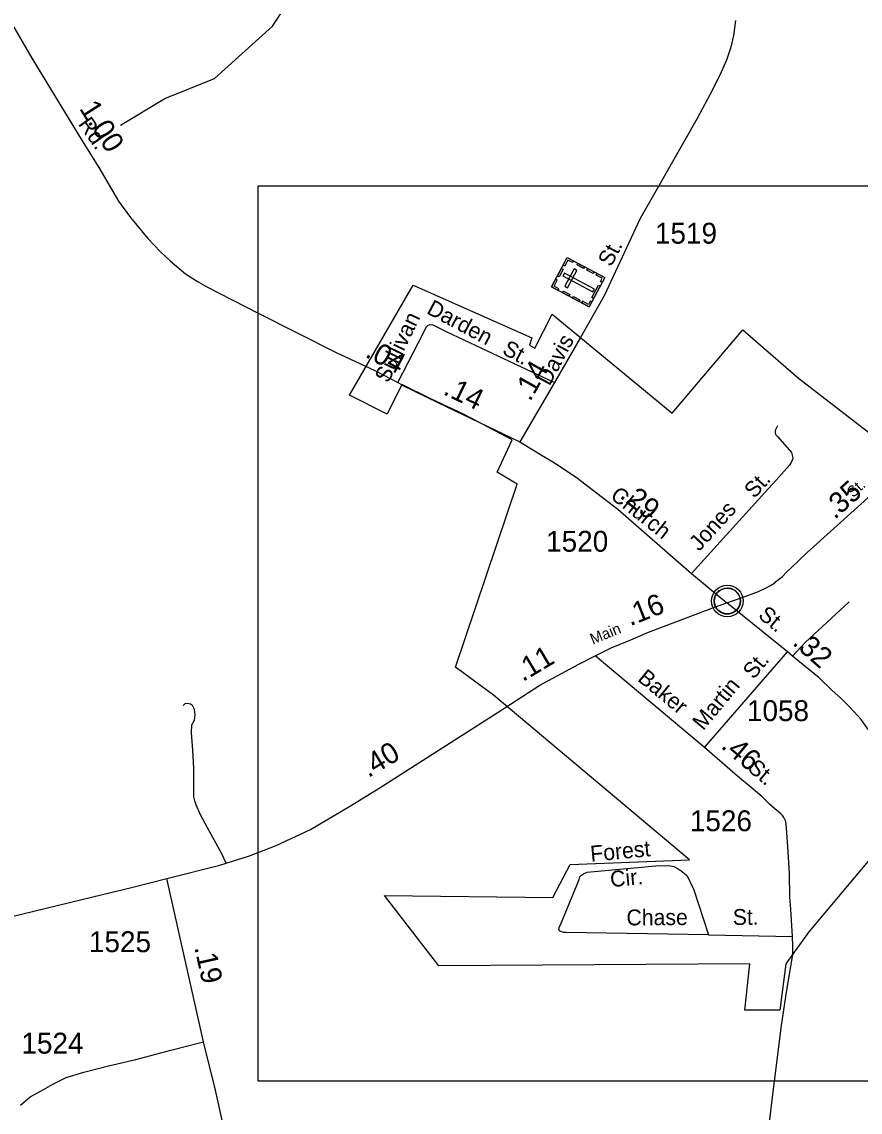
# Model space of a CAD drawing. Extents: x 2206922 to 2357709, y 510027 to 673830.
# Drawn here: x 2330055 to 2335075, y 651009 to 657535 of the extents above; entities that cross this region are included whole.
import ezdxf

# ---------------------------------------------------------------- set-up
doc = ezdxf.new("R2010")
doc.units = 0
for name, color, linetype in [('Exist Boundary Political City Limit New', 7, 'Continuous'), ('Exist Civil Demographics Community CELL', 7, 'Continuous'), ('Exist Cultural Cemetery CELL', 7, 'Continuous'), ('Exist Hydrographic Creek Single Shore', 7, 'Continuous'), ('Exist Road Non-System Type 51', 7, 'Continuous'), ('Exist Road Non-System Type 51 Label', 7, 'Continuous'), ('Exist Road Primary NC Attributed', 7, 'Continuous'), ('Exist Road Primary NC Label', 7, 'Continuous'), ('Exist Road Primary NC Mileage Hundredths English Label', 7, 'Continuous'), ('Exist Road Secondary Mileage Hundredths English Label', 7, 'Continuous'), ('Exist Road Secondary Type 51 Attributed', 7, 'Continuous'), ('Exist Road Secondary Type 51 Label', 7, 'Continuous'), ('Exist Road Secondary Type 51 Number Label', 7, 'Continuous'), ('Map Preparation Boundary City Limit Buffer Line', 7, 'Continuous'), ('Map Preparation Inset Cut Line', 7, 'Continuous')]:
    doc.layers.add(name, color=color, linetype=linetype)

msp = doc.modelspace()

# ---------------------------------------------------------------- linework, layer by layer
at = {"layer": 'Exist Boundary Political City Limit New'}
for points in [[(2334593.8, 651619.4), (2334384, 651620.2), (2334413.8, 651895.9), (2332551.5, 651884.9), (2332227, 652305.8), (2333234.8, 652294.3), (2333337.5, 652491.1), (2334052.8, 652518.5), (2332880.2, 653504.1), (2332651.8, 653673.4), (2333021.8, 654768.4), (2332900.5, 654839.2), (2332991.5, 655032.2), (2332702.8, 655184.8), (2332508.5, 655276.3), (2332329.5, 655363.8), (2332242.5, 655186.9), (2332016.2, 655301.2), (2332399.2, 655959.6), (2333107.8, 655643.9), (2333094, 655600.5), (2333126.8, 655582.6), (2333229.8, 655786.1), (2333948.5, 655193.4), (2334372.2, 655691.8), (2334706, 655401.3), (2335142.2, 655065.1)], [(2336385, 654016.5), (2334768, 652088), (2334629.2, 651896.2), (2334593.8, 651619.4)]]:
    msp.add_lwpolyline(points, dxfattribs=at)
at = {"layer": 'Exist Civil Demographics Community CELL'}
msp.add_lwpolyline([(2334201.5, 654080.9), (2334202.5, 654086.5), (2334204.2, 654093.1), (2334207.2, 654100.3), (2334210.1, 654106), (2334213.4, 654111.8), (2334217.2, 654116.9), (2334221.1, 654121.3), (2334225.7, 654125.9), (2334231.3, 654130.5), (2334236.7, 654134.1), (2334241.6, 654137), (2334246.6, 654139.4), (2334252.1, 654141.7), (2334257.7, 654143.6), (2334262, 654144.7), (2334266.9, 654145.4), (2334271, 654146.2), (2334277.4, 654146.4), (2334281.8, 654146.3), (2334287.5, 654146.1), (2334292.4, 654145.3), (2334297.3, 654144.3), (2334302.3, 654142.9), (2334307.5, 654141), (2334314.1, 654138.1), (2334320.4, 654134.6), (2334325.4, 654131), (2334330.6, 654127), (2334333.9, 654123.9), (2334338, 654119.5), (2334341.9, 654114.8), (2334345, 654110.2), (2334348.1, 654105.2), (2334350.6, 654100), (2334352.6, 654095), (2334354.2, 654090), (2334355.4, 654085.4), (2334356.5, 654079.4), (2334357.2, 654074.7), (2334357.4, 654068.7), (2334357.2, 654062.9), (2334356.7, 654057.2), (2334355.7, 654051.7), (2334354.1, 654045.6), (2334352.2, 654039.7), (2334349.9, 654034.7), (2334346.8, 654028.7), (2334343.5, 654023.3), (2334340, 654018.6), (2334335.8, 654013.9), (2334330.5, 654008.9), (2334325.5, 654004.8), (2334320.5, 654001.4), (2334316.2, 653998.9), (2334309.3, 653995.6), (2334302.2, 653992.9), (2334296.2, 653991.5), (2334289.6, 653990.2), (2334285.2, 653989.7), (2334280.7, 653989.4), (2334275.1, 653989.4), (2334270.9, 653989.8), (2334265.2, 653990.6), (2334259.3, 653991.9), (2334254.7, 653993.2), (2334249.5, 653995.1), (2334245, 653997), (2334241, 653999.3), (2334234.2, 654003.4), (2334228.7, 654007.6), (2334223.7, 654012.1), (2334219.3, 654017), (2334216.1, 654020.9), (2334213.1, 654025.1), (2334209, 654032.2), (2334207.3, 654035.8), (2334205.6, 654039.8), (2334203, 654048), (2334201.5, 654055), (2334200.8, 654060.2), (2334200.4, 654066.5), (2334200.4, 654071.2), (2334200.9, 654077.7)], close=True, dxfattribs=at)
for centre, radius in [((2334279.1, 654068.5), 94.3), ((2334278.8, 654068.8), 76.7)]:
    msp.add_circle(centre, radius, dxfattribs=at)
at = {"layer": 'Exist Cultural Cemetery CELL'}
for points in [[(2333227.1, 655948), (2333320.4, 656123.9), (2333545.3, 656004.6), (2333452.1, 655828.7)], [(2333358.7, 656103.6), (2333353.4, 656093.6), (2333325, 656108.7), (2333306, 656072.9), (2333296.2, 656078.1), (2333320.5, 656123.9)], [(2333417.9, 656059.3), (2333379.7, 656079.6), (2333385, 656089.7), (2333423.3, 656069.4)], [(2333261.8, 656013.4), (2333286.1, 656059.2), (2333296.2, 656053.9), (2333271.9, 656008.1)], [(2333304.1, 656030.6), (2333295.3, 656014.1), (2333474.5, 655919.1), (2333483.2, 655935.6)], [(2333306.4, 655952.2), (2333322.9, 655943.4), (2333378, 656047.4), (2333361.5, 656056.2)], [(2333476.2, 656028.4), (2333437.9, 656048.7), (2333443.2, 656058.8), (2333481.5, 656038.5)], [(2333529.8, 655975.3), (2333519.7, 655980.7), (2333530, 656000.1), (2333494.3, 656019.1), (2333499.5, 656028.9), (2333545.3, 656004.6)], [(2333265.4, 655927.7), (2333270.7, 655937.7), (2333242.3, 655952.8), (2333261.3, 655988.6), (2333251.4, 655993.9), (2333227.1, 655948)], [(2333468.9, 655884.8), (2333508.6, 655959.8), (2333518.7, 655954.5), (2333478.9, 655879.5)], [(2333330.9, 655892.9), (2333292.6, 655913.2), (2333298, 655923.3), (2333336.2, 655903)], [(2333390.3, 655861.4), (2333352, 655881.7), (2333357.3, 655891.8), (2333395.6, 655871.5)], [(2333467.5, 655858), (2333457.4, 655863.3), (2333447.1, 655843.9), (2333411.4, 655862.8), (2333406.2, 655853), (2333452, 655828.7)]]:
    msp.add_lwpolyline(points, close=True, dxfattribs=at)
at = {"layer": 'Exist Hydrographic Creek Single Shore'}
msp.add_lwpolyline([(2330646.2, 656917.2), (2330911.3, 657075.7), (2331209.2, 657196), (2331556.2, 657508.7), (2331703.2, 657734.6), (2331735.2, 657860.6), (2331754.3, 658494.8), (2331731.3, 659035.3), (2331779.3, 659260.4), (2331776.2, 659536), (2331741.2, 659692), (2331728.2, 660049.3), (2331858.2, 660369.6), (2332237.2, 660788.6), (2332348.3, 661298.5)], dxfattribs=at)
at = {"layer": 'Exist Road Non-System Type 51'}
for p, q in [((2334141.8, 653191.5), (2334639.5, 653763.3)), ((2334166.8, 652071.1), (2334669.4, 652060.7))]:
    msp.add_line(p, q, dxfattribs=at)
for points in [[(2332306.2, 655375.6), (2332460.8, 655672.8), (2332476.1, 655707.5), (2332487.2, 655718.7), (2332499.8, 655724.2), (2332516.4, 655721.5), (2332599.9, 655679.7), (2333243.6, 655375.7)], [(2334579.9, 655116.3), (2334576.1, 655108.1), (2334568.1, 655092), (2334566.2, 655084.1), (2334566.3, 655082.1), (2334566.4, 655074.1), (2334568.5, 655068), (2334570.5, 655062.1), (2334580.5, 655052.3), (2334650.5, 654971.8), (2334662.6, 654957.9), (2334667.6, 654941.2), (2334669.8, 654933.3), (2334671.9, 654921.4), (2334664.1, 654901.3), (2334650.5, 654881.1), (2334571.5, 654792.3), (2334504.3, 654717.5), (2334065.6, 654233.2)], [(2334668.7, 653737.5), (2334745.7, 653820.7), (2335009.6, 654063.4)], [(2331278, 652499.7), (2331250.9, 652558.3), (2331167.4, 652710.6), (2331125.7, 652787.9), (2331098.6, 652848.4), (2331090.3, 652873.4), (2331084, 652896.4), (2331084, 652929.8), (2331084, 653007), (2331084, 653065.4), (2331079.9, 653176), (2331075.7, 653228.2), (2331071.5, 653280.4), (2331073.6, 653326.3), (2331088.2, 653355.5), (2331092.4, 653386.8), (2331088.2, 653418.1), (2331077.8, 653443.1), (2331065.3, 653451.5), (2331046.5, 653455.7), (2331031.9, 653453.6), (2331021.5, 653443.1)], [(2334166.8, 652071.1), (2333315.2, 652084.2), (2333301.2, 652084.1), (2333289.2, 652087.8), (2333283.1, 652089.7), (2333277, 652091.7), (2333273.1, 652095.7), (2333271, 652101.6), (2333272.9, 652105.7), (2333272.9, 652115.7), (2333280.7, 652129.6), (2333391.7, 652400.8), (2333395.5, 652416.8), (2333405.5, 652427), (2333417.4, 652435.1), (2333439.1, 652445.3), (2333481.2, 652449.7), (2333872.6, 652485.9), (2333902.5, 652484.1), (2333926.5, 652484.5), (2333958.5, 652478.8), (2333984.7, 652465.1), (2334002.8, 652453.4), (2334023, 652437.6), (2334037.1, 652425.8), (2334051.3, 652400), (2334061.7, 652376), (2334075.9, 652346.1), (2334166.8, 652071.1)]]:
    msp.add_lwpolyline(points, dxfattribs=at)
at = {"layer": 'Exist Road Primary NC Attributed'}
for points in [[(2334276.7, 654057.9), (2334368.4, 654089.2), (2334466.4, 654124.6), (2334516.5, 654149.7), (2334552, 654169.5), (2334578.4, 654190.4), (2334607.6, 654212.6), (2334634, 654240.5), (2334661.8, 654266.9), (2334754.9, 654355.9), (2335565.4, 655087.4), (2335698.1, 655205.2), (2335849.6, 655341), (2336142.6, 655603.3), (2336513.5, 655946.3)], [(2333488.3, 653740.7), (2333584.3, 653788.7), (2333701, 653836.7), (2333807.4, 653882.6), (2334045.2, 653972.3), (2334201.6, 654030.7), (2334276.7, 654057.9)], [(2330922.8, 652408.3), (2331240.1, 652487.8), (2331278, 652499.7), (2331413.2, 652542.1), (2331470.4, 652563.6), (2331578.3, 652604.2), (2331782.7, 652700.2), (2332023.7, 652841.9), (2332194.5, 652947.6), (2332929, 653417.3), (2332959.8, 653437.3), (2332980.7, 653450.9), (2333157.2, 653565.6), (2333390.3, 653690.6), (2333488.3, 653740.7)], [(2326962.6, 651442.3), (2327068.9, 651468.4), (2327348.4, 651538.3), (2330414.5, 652280.9), (2330719.5, 652356.1), (2330922.8, 652408.3)]]:
    msp.add_lwpolyline(points, dxfattribs=at)
at = {"layer": 'Exist Road Secondary Type 51 Attributed'}
msp.add_line((2331142.1, 651430.8), (2330922.8, 652408.3), dxfattribs=at)
for points in [[(2334327.9, 657542.3), (2334315.6, 657453.6), (2334300.3, 657382.6), (2334273.9, 657304.7), (2334241.9, 657234.5), (2334193.2, 657131.5), (2334098.7, 656956.9), (2333868.8, 656552.7), (2333758, 656358), (2333541.2, 655894), (2333400.8, 655645.1), (2333243.6, 655375.7), (2333037.8, 655021.7)], [(2329998.5, 657516.9), (2330115.3, 657316.5), (2330417, 656822.6), (2330517.1, 656664), (2330633.9, 656461.6), (2330706.2, 656364.2), (2330809.7, 656237.2), (2330884.6, 656158), (2330945.2, 656102.6), (2331035.7, 656026.1), (2331110.8, 655978.8), (2331167.8, 655946.8), (2331231.7, 655913.5), (2331399.9, 655827.8), (2331470.4, 655792.1), (2331936.4, 655555.7), (2332169.5, 655448.1), (2332306.2, 655375.6), (2332328.2, 655363.5), (2332329, 655363), (2332549.4, 655254.4), (2332696.1, 655184), (2333037.8, 655021.7)], [(2333037.8, 655021.7), (2333099, 654984.1), (2333161.1, 654946.3), (2333233.5, 654901.2), (2333272.8, 654877), (2333382.6, 654803.2), (2333470.2, 654735.1), (2333623.2, 654618.2), (2334065.6, 654233.2), (2334276.7, 654057.9)], [(2335962.8, 652091.6), (2335895.5, 652200.9), (2335822.2, 652312), (2335728.6, 652444.6), (2335431.5, 652863), (2335425.3, 652871.8), (2335165.5, 653237.6), (2335080, 653358.6), (2335015.2, 653431.8), (2334962.5, 653483.1), (2334904, 653534.3), (2334829.3, 653608.1), (2334668.7, 653737.5), (2334639.5, 653763.3), (2334276.7, 654057.9)], [(2334437.2, 650183.9), (2334561.4, 651194.5), (2334577, 651321.2), (2334602, 651513.2), (2334629.1, 651701.1), (2334672.1, 651955.4), (2334670.8, 652002.3), (2334669.4, 652060.7), (2334660.4, 652224.9), (2334654.1, 652295.8), (2334650.7, 652438.4), (2334642.3, 652599.1), (2334638.2, 652653.4), (2334633.8, 652710.7), (2334629.7, 652748.2), (2334617.3, 652773.4), (2334611.7, 652782.4), (2334602, 652793.6), (2334584.7, 652807.5), (2334564.5, 652824.2), (2334532.5, 652853.4), (2334486.6, 652897.9), (2334421.3, 652952.2), (2334339.2, 653020.3), (2334141.8, 653191.5), (2333488.3, 653740.7)], [(2330047.1, 651051), (2330105.5, 651101.1), (2330170.2, 651136.6), (2330241.1, 651176.2), (2330320.3, 651215.9), (2330426.7, 651249.3), (2330574.8, 651286.8), (2330737.5, 651324.4), (2330948.1, 651380.7), (2331142.1, 651430.8)], [(2333004.5, 646902.3), (2332946.1, 647017), (2332793.8, 647321.7), (2332687.5, 647538.8), (2332579, 647749.5), (2332243.1, 648408.4), (2332159.5, 648577.5), (2332116.4, 648672.9), (2332063.9, 648769), (2332008.5, 648867.6), (2331932.5, 649011.1), (2331886.6, 649073.7), (2331838.6, 649132.1), (2331776.1, 649203.1), (2331688.5, 649299.1), (2331632.2, 649372.1), (2331584.2, 649458.8), (2331561.3, 649551.6), (2331523.7, 649740.4), (2331463.2, 650003.4), (2331361, 650482.3), (2331215, 651140.7), (2331142.1, 651430.8)]]:
    msp.add_lwpolyline(points, dxfattribs=at)
at = {"layer": 'Map Preparation Boundary City Limit Buffer Line'}
for points in [[(2334593.8, 651619.4), (2334384, 651620.2), (2334413.8, 651895.9), (2332551.5, 651884.9), (2332227, 652305.8), (2333234.8, 652294.3), (2333337.5, 652491.1), (2334052.8, 652518.5), (2332880.2, 653504.1), (2332651.8, 653673.4), (2333021.8, 654768.4), (2332900.5, 654839.2), (2332991.5, 655032.2), (2332702.8, 655184.8), (2332508.5, 655276.3), (2332329.5, 655363.8), (2332242.5, 655186.9), (2332016.2, 655301.2), (2332399.2, 655959.6), (2333107.8, 655643.9), (2333094, 655600.5), (2333126.8, 655582.6), (2333229.8, 655786.1), (2333948.5, 655193.4), (2334372.2, 655691.8), (2334706, 655401.3), (2335142.2, 655065.1)], [(2336385, 654016.5), (2334768, 652088), (2334629.2, 651896.2), (2334593.8, 651619.4)]]:
    msp.add_lwpolyline(points, dxfattribs=at)
at = {"layer": 'Map Preparation Inset Cut Line'}
for p, q in [((2333868.8, 656552.7), (2336219.7, 656552.7)), ((2331470.4, 652563.6), (2331470.4, 655792.1)), ((2336480.9, 651194.5), (2334561.4, 651194.5))]:
    msp.add_line(p, q, dxfattribs=at)
for points in [[(2331470.4, 655792.1), (2331470.4, 656552.7), (2333868.8, 656552.7)], [(2334561.4, 651194.5), (2331470.4, 651194.5), (2331470.4, 652563.6)]]:
    msp.add_lwpolyline(points, dxfattribs=at)

# ---------------------------------------------------------------- texts
at = {"layer": 'Exist Road Non-System Type 51 Label'}
for s, rotation, p in [('Darden', 331.87971, (2332472.9, 655792.5)), ('Sullivan', 64.17602, (2332249.3, 655367.9)), ('St.', 331.87971, (2332925.3, 655550.9)), ('St.', 47.82817, (2334441.2, 654677.7)), ('Jones', 47.82817, (2334111.4, 654361.5)), ('St.', 50.27283, (2334436.4, 653594.8)), ('Martin', 50.27283, (2334134.6, 653289)), ('Forest', 5.28427, (2333462.9, 652508)), ('Cir.', 5.28427, (2333581.8, 652355.7)), ('Chase', 0.34413, (2333675.6, 652126.8)), ('St.', 0.34413, (2334312.1, 652129.5))]:
    msp.add_text(s, height=95, rotation=rotation, dxfattribs=at).set_placement(p)
at = {"layer": 'Exist Road Primary NC Label'}
for s, rotation, p in [('St.', 42.23471, (2335032.3, 654683.7)), ('Main', 22.11163, (2333473.1, 653807.3))]:
    msp.add_text(s, height=65.62, rotation=rotation, dxfattribs=at).set_placement(p)
at = {"layer": 'Exist Road Primary NC Mileage Hundredths English Label'}
for s, rotation, p in [('.35', 42.23471, (2334921.9, 654552.5)), ('.16', 21.67763, (2333697.1, 653916.8)), ('.11', 30.79819, (2333054.4, 653582.8)), ('.40', 30.79819, (2332129.7, 653008.1))]:
    msp.add_text(s, height=125, rotation=rotation, dxfattribs=at).set_placement(p)
at = {"layer": 'Exist Road Secondary Mileage Hundredths English Label'}
for s, rotation, p in [('1.00', 302.25924, (2330396.3, 657016.4)), ('.04', 332.06029, (2332104.8, 655532)), ('.14', 60.7069, (2333098.9, 655257.6)), ('.14', 334.36391, (2332571.7, 655308.4)), ('.29', 321.54334, (2333629, 654691.2)), ('.32', 318.49214, (2334663.8, 653811.7)), ('.46', 319.95059, (2334235.3, 653192.6)), ('.19', 282.6402, (2331087.3, 651995.3))]:
    msp.add_text(s, height=125, rotation=rotation, dxfattribs=at).set_placement(p)
at = {"layer": 'Exist Road Secondary Type 51 Label'}
for s, rotation, p in [('Rd.', 304.97393, (2330389.1, 656923)), ('St.', 62.06609, (2333582.9, 656063.2)), ('Davis', 62.06607, (2333215.3, 655351.3)), ('Church', 321.54334, (2333572.6, 654687.6)), ('St.', 320.55332, (2334457.9, 653974)), ('Baker', 320.64776, (2333736.3, 653595)), ('St.', 319.95059, (2334394.4, 653058.2))]:
    msp.add_text(s, height=95, rotation=rotation, dxfattribs=at).set_placement(p)
at = {"layer": 'Exist Road Secondary Type 51 Number Label'}
for s, p in [('1519', (2333845.7, 656207.2)), ('1520', (2333194.4, 654363.3)), ('1058', (2334396.7, 653349.5)), ('1526', (2334054.8, 652690.7)), ('1525', (2330457, 651966.7)), ('1524', (2330052.5, 651359.4))]:
    msp.add_text(s, height=125, dxfattribs=at).set_placement(p)

doc.saveas('drawing.dxf')
